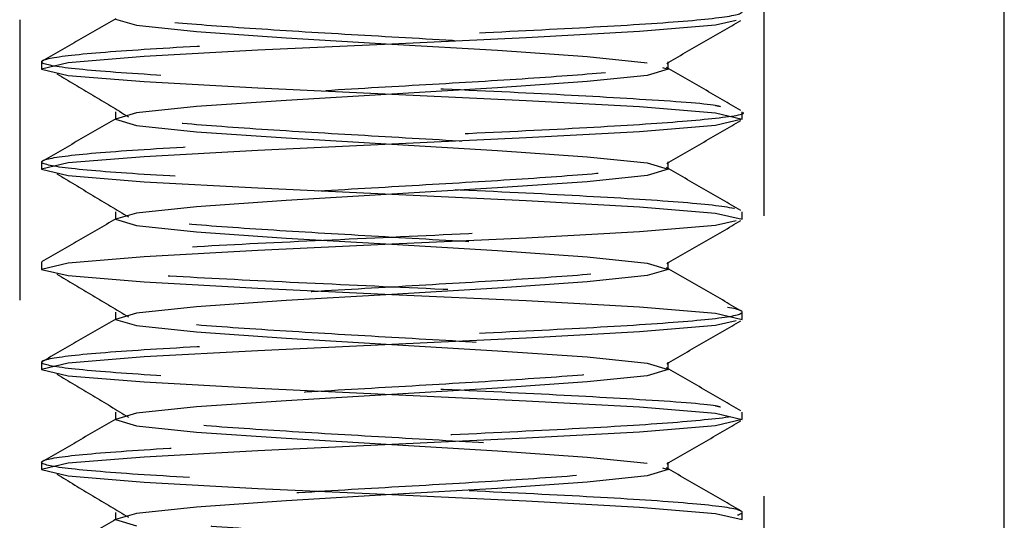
# Model space of a CAD drawing. Header units: inches. Extents: x 1907 to 2452, y -210 to -54.
# Tile 722 of 1056: x 2144.591 to 2144.943, y -176.59 to -176.412. Entities that reach past the tile are written whole.
import ezdxf

# ---------------------------------------------------------------- set-up
doc = ezdxf.new("R2010")
doc.units = ezdxf.units.IN
doc.header["$LTSCALE"] = 0.5
doc.header["$MEASUREMENT"] = 0
doc.linetypes.add('HIDDEN', pattern=[0.225, 0.15, -0.075])
doc.layers.add('SID-M-H', color=4, linetype='HIDDEN')
doc.layers.add('SID-M-S', color=105, linetype='Continuous')

msp = doc.modelspace()

# ---------------------------------------------------------------- linework, layer by layer
at = {"layer": 'SID-M-H'}
for p, q in [((2144.59125, -176.21183), (2144.59125, -177.08183)), ((2144.85687, -177.08183), (2144.85687, -176.21183)), ((2144.62548, -176.41158), (2144.63298, -176.41381)), ((2144.63298, -176.41381), (2144.65435, -176.41604)), ((2144.83955, -176.41381), (2144.81245, -176.41604)), ((2144.84693, -176.41208), (2144.83955, -176.41381)), ((2144.65435, -176.41604), (2144.68634, -176.41828)), ((2144.68634, -176.41828), (2144.72406, -176.42051)), ((2144.7719, -176.41828), (2144.72406, -176.42051)), ((2144.81245, -176.41604), (2144.7719, -176.41828)), ((2144.72406, -176.42051), (2144.67623, -176.42274)), ((2144.72406, -176.42051), (2144.76179, -176.42274)), ((2144.63567, -176.42497), (2144.60858, -176.4272)), ((2144.67623, -176.42274), (2144.63567, -176.42497)), ((2144.76179, -176.42274), (2144.79377, -176.42497)), ((2144.79377, -176.42497), (2144.81514, -176.4272)), ((2144.59906, -176.42683), (2144.59906, -176.42944)), ((2144.60858, -176.4272), (2144.59906, -176.42944)), ((2144.81514, -176.4272), (2144.81514, -176.4272)), ((2144.82063, -176.42884), (2144.82264, -176.42944)), ((2144.82264, -176.42944), (2144.82264, -176.42683)), ((2144.59906, -176.42944), (2144.60858, -176.43167)), ((2144.60858, -176.43167), (2144.63567, -176.4339)), ((2144.81514, -176.43167), (2144.79377, -176.4339)), ((2144.82264, -176.42944), (2144.81514, -176.43167)), ((2144.63567, -176.4339), (2144.67623, -176.43613)), ((2144.67623, -176.43613), (2144.72406, -176.43837)), ((2144.76179, -176.43613), (2144.72406, -176.43837)), ((2144.79377, -176.4339), (2144.76179, -176.43613)), ((2144.72406, -176.43837), (2144.68634, -176.4406)), ((2144.72406, -176.43837), (2144.7719, -176.4406)), ((2144.65435, -176.44283), (2144.63298, -176.44506)), ((2144.68634, -176.4406), (2144.65435, -176.44283)), ((2144.7719, -176.4406), (2144.81245, -176.44283)), ((2144.81245, -176.44283), (2144.83955, -176.44506)), ((2144.62548, -176.44469), (2144.62548, -176.44729)), ((2144.63298, -176.44506), (2144.62548, -176.44729)), ((2144.83955, -176.44506), (2144.84906, -176.44729)), ((2144.84906, -176.44729), (2144.84906, -176.44469)), ((2144.62548, -176.44729), (2144.63298, -176.44953)), ((2144.63298, -176.44953), (2144.65435, -176.45176)), ((2144.83955, -176.44953), (2144.81245, -176.45176)), ((2144.84906, -176.44729), (2144.83955, -176.44953)), ((2144.65435, -176.45176), (2144.68634, -176.45399)), ((2144.81245, -176.45176), (2144.7719, -176.45399)), ((2144.72406, -176.45622), (2144.67623, -176.45845)), ((2144.68634, -176.45399), (2144.72406, -176.45622)), ((2144.7719, -176.45399), (2144.72406, -176.45622)), ((2144.72406, -176.45622), (2144.76179, -176.45845)), ((2144.63567, -176.46069), (2144.60858, -176.46292)), ((2144.67623, -176.45845), (2144.63567, -176.46069)), ((2144.76179, -176.45845), (2144.79377, -176.46069)), ((2144.79377, -176.46069), (2144.81514, -176.46292)), ((2144.59906, -176.46255), (2144.59906, -176.46515)), ((2144.60858, -176.46292), (2144.59906, -176.46515)), ((2144.81514, -176.46292), (2144.82264, -176.46515)), ((2144.82264, -176.46515), (2144.82264, -176.46255)), ((2144.59906, -176.46515), (2144.60858, -176.46738)), ((2144.60858, -176.46738), (2144.63567, -176.46962)), ((2144.81514, -176.46738), (2144.79377, -176.46962)), ((2144.82264, -176.46515), (2144.81514, -176.46738)), ((2144.63567, -176.46962), (2144.67623, -176.47185)), ((2144.79377, -176.46962), (2144.76179, -176.47185)), ((2144.67623, -176.47185), (2144.72406, -176.47408)), ((2144.72406, -176.47408), (2144.68634, -176.47631)), ((2144.76179, -176.47185), (2144.72406, -176.47408)), ((2144.72406, -176.47408), (2144.7719, -176.47631)), ((2144.68634, -176.47631), (2144.65435, -176.47854)), ((2144.7719, -176.47631), (2144.81245, -176.47854)), ((2144.62548, -176.4804), (2144.62548, -176.48301)), ((2144.63298, -176.48078), (2144.62548, -176.48301)), ((2144.65435, -176.47854), (2144.63298, -176.48078)), ((2144.81245, -176.47854), (2144.83955, -176.48078)), ((2144.83955, -176.48078), (2144.84906, -176.48301)), ((2144.84906, -176.48301), (2144.84906, -176.4804)), ((2144.62548, -176.48301), (2144.63298, -176.48524)), ((2144.63298, -176.48524), (2144.65435, -176.48747)), ((2144.83955, -176.48524), (2144.81245, -176.48747)), ((2144.84693, -176.48351), (2144.83955, -176.48524)), ((2144.84906, -176.48301), (2144.84906, -176.48301)), ((2144.65435, -176.48747), (2144.68634, -176.4897)), ((2144.81245, -176.48747), (2144.7719, -176.4897)), ((2144.72406, -176.49194), (2144.67623, -176.49417)), ((2144.68634, -176.4897), (2144.72406, -176.49194)), ((2144.7719, -176.4897), (2144.72406, -176.49194)), ((2144.72406, -176.49194), (2144.76179, -176.49417)), ((2144.67623, -176.49417), (2144.63567, -176.4964)), ((2144.76179, -176.49417), (2144.79377, -176.4964)), ((2144.59906, -176.49826), (2144.59906, -176.50087)), ((2144.60858, -176.49863), (2144.59906, -176.50087)), ((2144.63567, -176.4964), (2144.60858, -176.49863)), ((2144.79377, -176.4964), (2144.81514, -176.49863)), ((2144.81514, -176.49863), (2144.82264, -176.50087)), ((2144.82264, -176.50087), (2144.82264, -176.49826)), ((2144.59906, -176.50087), (2144.60858, -176.5031)), ((2144.82264, -176.50087), (2144.81514, -176.5031)), ((2144.60858, -176.5031), (2144.63567, -176.50533)), ((2144.63567, -176.50533), (2144.67623, -176.50756)), ((2144.79377, -176.50533), (2144.76179, -176.50756)), ((2144.81514, -176.5031), (2144.79377, -176.50533)), ((2144.67623, -176.50756), (2144.72406, -176.50979)), ((2144.72406, -176.50979), (2144.68634, -176.51203)), ((2144.76179, -176.50756), (2144.72406, -176.50979)), ((2144.72406, -176.50979), (2144.7719, -176.51203)), ((2144.68634, -176.51203), (2144.65435, -176.51426)), ((2144.7719, -176.51203), (2144.81245, -176.51426)), ((2144.62548, -176.51612), (2144.62548, -176.51872)), ((2144.63298, -176.51649), (2144.62548, -176.51872)), ((2144.65435, -176.51426), (2144.63298, -176.51649)), ((2144.81245, -176.51426), (2144.83955, -176.51649)), ((2144.83955, -176.51649), (2144.84906, -176.51872)), ((2144.84906, -176.51872), (2144.84906, -176.51612)), ((2144.62548, -176.51872), (2144.63298, -176.52095)), ((2144.84693, -176.51922), (2144.83955, -176.52095)), ((2144.84906, -176.51872), (2144.84906, -176.51872)), ((2144.63298, -176.52095), (2144.65435, -176.52319)), ((2144.65435, -176.52319), (2144.68634, -176.52542)), ((2144.81245, -176.52319), (2144.7719, -176.52542)), ((2144.83955, -176.52095), (2144.81245, -176.52319)), ((2144.68634, -176.52542), (2144.72406, -176.52765)), ((2144.7719, -176.52542), (2144.72406, -176.52765)), ((2144.67623, -176.52988), (2144.63567, -176.53212)), ((2144.72406, -176.52765), (2144.67623, -176.52988)), ((2144.72406, -176.52765), (2144.76179, -176.52988)), ((2144.76179, -176.52988), (2144.79377, -176.53212)), ((2144.59906, -176.53398), (2144.59906, -176.53658)), ((2144.60858, -176.53435), (2144.59906, -176.53658)), ((2144.63567, -176.53212), (2144.60858, -176.53435)), ((2144.79377, -176.53212), (2144.81514, -176.53435)), ((2144.81514, -176.53435), (2144.82264, -176.53658)), ((2144.82264, -176.53658), (2144.82264, -176.53398)), ((2144.59906, -176.53658), (2144.60858, -176.53881)), ((2144.82264, -176.53658), (2144.81514, -176.53881)), ((2144.60858, -176.53881), (2144.63567, -176.54104)), ((2144.63567, -176.54104), (2144.67623, -176.54328)), ((2144.79377, -176.54104), (2144.76179, -176.54328)), ((2144.81514, -176.53881), (2144.79377, -176.54104)), ((2144.67623, -176.54328), (2144.72406, -176.54551)), ((2144.76179, -176.54328), (2144.72406, -176.54551)), ((2144.68634, -176.54774), (2144.65435, -176.54997)), ((2144.72406, -176.54551), (2144.68634, -176.54774)), ((2144.72406, -176.54551), (2144.7719, -176.54774)), ((2144.7719, -176.54774), (2144.81245, -176.54997)), ((2144.62548, -176.55183), (2144.62548, -176.55444)), ((2144.65435, -176.54997), (2144.63298, -176.5522)), ((2144.81245, -176.54997), (2144.83955, -176.5522)), ((2144.84906, -176.55444), (2144.84906, -176.55183)), ((2144.63298, -176.5522), (2144.62548, -176.55444)), ((2144.62548, -176.55444), (2144.63298, -176.55667)), ((2144.83955, -176.5522), (2144.84906, -176.55444)), ((2144.84906, -176.55444), (2144.83955, -176.55667)), ((2144.63298, -176.55667), (2144.65435, -176.5589)), ((2144.65435, -176.5589), (2144.68634, -176.56113)), ((2144.81245, -176.5589), (2144.7719, -176.56113)), ((2144.83955, -176.55667), (2144.81245, -176.5589)), ((2144.68634, -176.56113), (2144.72406, -176.56337)), ((2144.7719, -176.56113), (2144.72406, -176.56337)), ((2144.67623, -176.5656), (2144.63567, -176.56783)), ((2144.72406, -176.56337), (2144.67623, -176.5656)), ((2144.72406, -176.56337), (2144.76179, -176.5656)), ((2144.76179, -176.5656), (2144.79377, -176.56783)), ((2144.63567, -176.56783), (2144.60858, -176.57006)), ((2144.79377, -176.56783), (2144.81514, -176.57006)), ((2144.59906, -176.56969), (2144.59906, -176.57229)), ((2144.60858, -176.57006), (2144.59906, -176.57229)), ((2144.59906, -176.57229), (2144.60858, -176.57453)), ((2144.81514, -176.57006), (2144.81514, -176.57006)), ((2144.82264, -176.57229), (2144.81514, -176.57453)), ((2144.82063, -176.5717), (2144.82264, -176.57229)), ((2144.82264, -176.57229), (2144.82264, -176.56969)), ((2144.60858, -176.57453), (2144.63567, -176.57676)), ((2144.81514, -176.57453), (2144.79377, -176.57676)), ((2144.63567, -176.57676), (2144.67623, -176.57899)), ((2144.67623, -176.57899), (2144.72406, -176.58122)), ((2144.76179, -176.57899), (2144.72406, -176.58122)), ((2144.79377, -176.57676), (2144.76179, -176.57899)), ((2144.68634, -176.58345), (2144.65435, -176.58569)), ((2144.72406, -176.58122), (2144.68634, -176.58345)), ((2144.72406, -176.58122), (2144.7719, -176.58345)), ((2144.7719, -176.58345), (2144.81245, -176.58569)), ((2144.65435, -176.58569), (2144.63298, -176.58792)), ((2144.81245, -176.58569), (2144.83955, -176.58792)), ((2144.62548, -176.58755), (2144.62548, -176.59015)), ((2144.63298, -176.58792), (2144.62548, -176.59015)), ((2144.62548, -176.59015), (2144.63298, -176.59238)), ((2144.83955, -176.58792), (2144.84906, -176.59015)), ((2144.84906, -176.59015), (2144.84906, -176.58755)), ((2144.84906, -176.59015), (2144.84906, -176.59015))]:
    msp.add_line(p, q, dxfattribs=at)
for points, knots in [([(2144.63134, -176.19643), (2144.6318, -176.1966), (2144.63438, -176.1975), (2144.65331, -176.19915), (2144.68515, -176.20139), (2144.72412, -176.20362), (2144.76275, -176.20585), (2144.79559, -176.20808), (2144.81751, -176.21032), (2144.82521, -176.21255), (2144.81751, -176.21478), (2144.79558, -176.21701), (2144.76277, -176.21924), (2144.72406, -176.22148), (2144.68535, -176.22371), (2144.65254, -176.22594), (2144.63061, -176.22817), (2144.62291, -176.2304), (2144.63061, -176.23264), (2144.65254, -176.23487), (2144.68535, -176.2371), (2144.72406, -176.23933), (2144.76277, -176.24157), (2144.79558, -176.2438), (2144.81751, -176.24603), (2144.82521, -176.24826), (2144.81751, -176.25049), (2144.79558, -176.25273), (2144.76277, -176.25496), (2144.72406, -176.25719), (2144.68535, -176.25942), (2144.65254, -176.26165), (2144.63061, -176.26389), (2144.62291, -176.26612), (2144.63061, -176.26835), (2144.65254, -176.27058), (2144.68535, -176.27282), (2144.72406, -176.27505), (2144.76277, -176.27728), (2144.79558, -176.27951), (2144.81751, -176.28174), (2144.82521, -176.28398), (2144.81751, -176.28621), (2144.79558, -176.28844), (2144.76277, -176.29067), (2144.72406, -176.2929), (2144.68535, -176.29514), (2144.65254, -176.29737), (2144.63061, -176.2996), (2144.62291, -176.30183), (2144.63061, -176.30407), (2144.65254, -176.3063), (2144.68535, -176.30853), (2144.72406, -176.31076), (2144.76277, -176.31299), (2144.79558, -176.31523), (2144.81751, -176.31746), (2144.82521, -176.31969), (2144.81751, -176.32192), (2144.79558, -176.32415), (2144.76277, -176.32639), (2144.72406, -176.32862), (2144.68535, -176.33085), (2144.65254, -176.33308), (2144.63061, -176.33532), (2144.62291, -176.33755), (2144.63061, -176.33978), (2144.65254, -176.34201), (2144.68535, -176.34424), (2144.72406, -176.34648), (2144.76277, -176.34871), (2144.79558, -176.35094), (2144.81751, -176.35317), (2144.82521, -176.3554), (2144.81751, -176.35764), (2144.79558, -176.35987), (2144.76277, -176.3621), (2144.72406, -176.36433), (2144.68535, -176.36657), (2144.65254, -176.3688), (2144.63061, -176.37103), (2144.62291, -176.37326), (2144.63061, -176.37549), (2144.65254, -176.37773), (2144.68535, -176.37996), (2144.72406, -176.38219), (2144.76277, -176.38442), (2144.79558, -176.38665), (2144.81751, -176.38889), (2144.82521, -176.39112), (2144.81751, -176.39335), (2144.79558, -176.39558), (2144.76277, -176.39782), (2144.72406, -176.40005), (2144.68535, -176.40228), (2144.65254, -176.40451), (2144.63061, -176.40674), (2144.62291, -176.40898), (2144.63061, -176.41121), (2144.65254, -176.41344), (2144.68535, -176.41567), (2144.72406, -176.4179), (2144.76277, -176.42014), (2144.79558, -176.42237), (2144.81751, -176.4246), (2144.82521, -176.42683), (2144.81751, -176.42907), (2144.79558, -176.4313), (2144.76277, -176.43353), (2144.72406, -176.43576), (2144.68535, -176.43799), (2144.65254, -176.44023), (2144.63061, -176.44246), (2144.62291, -176.44469), (2144.63061, -176.44692), (2144.65254, -176.44915), (2144.68535, -176.45139), (2144.72406, -176.45362), (2144.76277, -176.45585), (2144.79558, -176.45808), (2144.81751, -176.46032), (2144.82521, -176.46255), (2144.81751, -176.46478), (2144.79558, -176.46701), (2144.76277, -176.46924), (2144.72406, -176.47148), (2144.68535, -176.47371), (2144.65254, -176.47594), (2144.63061, -176.47817), (2144.62291, -176.4804), (2144.63061, -176.48264), (2144.65254, -176.48487), (2144.68535, -176.4871), (2144.72406, -176.48933), (2144.76277, -176.49157), (2144.79558, -176.4938), (2144.81751, -176.49603), (2144.82521, -176.49826), (2144.81751, -176.50049), (2144.79558, -176.50273), (2144.76277, -176.50496), (2144.72406, -176.50719), (2144.68535, -176.50942), (2144.65254, -176.51165), (2144.63061, -176.51389), (2144.62291, -176.51612), (2144.63061, -176.51835), (2144.65254, -176.52058), (2144.68535, -176.52282), (2144.72406, -176.52505), (2144.76277, -176.52728), (2144.79558, -176.52951), (2144.81751, -176.53174), (2144.82521, -176.53398), (2144.81751, -176.53621), (2144.79558, -176.53844), (2144.76277, -176.54067), (2144.72406, -176.5429), (2144.68535, -176.54514), (2144.65254, -176.54737), (2144.63061, -176.5496), (2144.62291, -176.55183), (2144.63061, -176.55407), (2144.65254, -176.5563), (2144.68535, -176.55853), (2144.72406, -176.56076), (2144.76277, -176.56299), (2144.79558, -176.56523), (2144.81751, -176.56746), (2144.82521, -176.56969), (2144.81751, -176.57192), (2144.79558, -176.57415), (2144.76277, -176.57639), (2144.72406, -176.57862), (2144.68535, -176.58085), (2144.65254, -176.58308), (2144.63061, -176.58532), (2144.62291, -176.58755), (2144.63061, -176.58978), (2144.65254, -176.59201), (2144.68535, -176.59424), (2144.72406, -176.59648), (2144.76277, -176.59871), (2144.79558, -176.60094), (2144.81751, -176.60317), (2144.82521, -176.6054), (2144.81751, -176.60764), (2144.79558, -176.60987), (2144.76277, -176.6121), (2144.72406, -176.61433), (2144.68535, -176.61657), (2144.65254, -176.6188), (2144.63061, -176.62103), (2144.62291, -176.62326), (2144.63061, -176.62549), (2144.65254, -176.62773), (2144.68535, -176.62996), (2144.72406, -176.63219), (2144.76277, -176.63442), (2144.79558, -176.63665), (2144.81751, -176.63889), (2144.82521, -176.64112), (2144.81751, -176.64335), (2144.79558, -176.64558), (2144.76277, -176.64782), (2144.72406, -176.65005), (2144.68535, -176.65228), (2144.65254, -176.65451), (2144.63061, -176.65674), (2144.62291, -176.65898), (2144.63061, -176.66121), (2144.65254, -176.66344), (2144.68535, -176.66567), (2144.72406, -176.6679), (2144.76277, -176.67014), (2144.79558, -176.67237), (2144.81751, -176.6746), (2144.82521, -176.67683), (2144.81751, -176.67907), (2144.79558, -176.6813), (2144.76277, -176.68353), (2144.72406, -176.68576), (2144.68535, -176.68799), (2144.65254, -176.69023), (2144.63061, -176.69246), (2144.62291, -176.69469), (2144.63061, -176.69692), (2144.65254, -176.69915), (2144.68535, -176.70139), (2144.72406, -176.70362), (2144.76277, -176.70585), (2144.79558, -176.70808), (2144.81751, -176.71032), (2144.82521, -176.71255), (2144.81751, -176.71478), (2144.79558, -176.71701), (2144.76277, -176.71924), (2144.72406, -176.72148), (2144.68535, -176.72371), (2144.65254, -176.72594), (2144.63061, -176.72817), (2144.62291, -176.7304), (2144.63061, -176.73264), (2144.65254, -176.73487), (2144.68535, -176.7371), (2144.72406, -176.73933), (2144.76277, -176.74157), (2144.79558, -176.7438), (2144.81751, -176.74603), (2144.82521, -176.74826), (2144.81751, -176.75049), (2144.79558, -176.75273), (2144.76277, -176.75496), (2144.72406, -176.75719), (2144.68535, -176.75942), (2144.65254, -176.76165), (2144.63061, -176.76389), (2144.62291, -176.76612), (2144.63061, -176.76835), (2144.65254, -176.77058), (2144.68535, -176.77282), (2144.72406, -176.77505), (2144.76277, -176.77728), (2144.79558, -176.77951), (2144.81751, -176.78174), (2144.82521, -176.78398), (2144.81751, -176.78621), (2144.79558, -176.78844), (2144.76277, -176.79067), (2144.72406, -176.7929), (2144.68535, -176.79514), (2144.65254, -176.79737), (2144.63061, -176.7996), (2144.62291, -176.80183), (2144.63061, -176.80407), (2144.65254, -176.8063), (2144.68535, -176.80853), (2144.72406, -176.81076), (2144.76277, -176.81299), (2144.79558, -176.81523), (2144.81751, -176.81746), (2144.82521, -176.81969), (2144.81751, -176.82192), (2144.79558, -176.82415), (2144.76277, -176.82639), (2144.72406, -176.82862), (2144.68535, -176.83085), (2144.65254, -176.83308), (2144.63061, -176.83532), (2144.62291, -176.83755), (2144.63061, -176.83978), (2144.65254, -176.84201), (2144.68535, -176.84424), (2144.72406, -176.84648), (2144.76277, -176.84871), (2144.79558, -176.85094), (2144.81751, -176.85317), (2144.82521, -176.8554), (2144.81751, -176.85764), (2144.79558, -176.85987), (2144.76277, -176.8621), (2144.72406, -176.86433), (2144.68535, -176.86657), (2144.65254, -176.8688), (2144.63061, -176.87103), (2144.62291, -176.87326), (2144.63061, -176.87549), (2144.65254, -176.87773), (2144.68535, -176.87996), (2144.72406, -176.88219), (2144.76277, -176.88442), (2144.79558, -176.88665), (2144.81751, -176.88889), (2144.82521, -176.89112), (2144.81751, -176.89335), (2144.79558, -176.89558), (2144.76277, -176.89782), (2144.72406, -176.90005), (2144.68535, -176.90228), (2144.65254, -176.90451), (2144.63061, -176.90674), (2144.62291, -176.90898), (2144.63061, -176.91121), (2144.65254, -176.91344), (2144.68535, -176.91567), (2144.72406, -176.9179), (2144.76277, -176.92014), (2144.79558, -176.92237), (2144.81751, -176.9246), (2144.82521, -176.92683), (2144.81751, -176.92907), (2144.79558, -176.9313), (2144.76277, -176.93353), (2144.72406, -176.93576), (2144.68535, -176.93799), (2144.65254, -176.94023), (2144.63061, -176.94246), (2144.62291, -176.94469), (2144.63061, -176.94692), (2144.65254, -176.94915), (2144.68535, -176.95139), (2144.72406, -176.95362), (2144.76277, -176.95585), (2144.79558, -176.95808), (2144.81751, -176.96032), (2144.82521, -176.96255), (2144.81751, -176.96478), (2144.79558, -176.96701), (2144.76277, -176.96924), (2144.72406, -176.97148), (2144.68535, -176.97371), (2144.65254, -176.97594), (2144.63061, -176.97817), (2144.62291, -176.9804), (2144.63061, -176.98264), (2144.65254, -176.98487), (2144.68535, -176.9871), (2144.72406, -176.98933), (2144.76277, -176.99157), (2144.79558, -176.9938), (2144.81751, -176.99603), (2144.82521, -176.99826), (2144.81751, -177.00049), (2144.79558, -177.00273), (2144.76277, -177.00496), (2144.72406, -177.00719), (2144.68535, -177.00942), (2144.65254, -177.01165), (2144.63061, -177.01389), (2144.62291, -177.01612), (2144.63061, -177.01835), (2144.65254, -177.02058), (2144.68535, -177.02282), (2144.72406, -177.02505), (2144.76277, -177.02728), (2144.79558, -177.02951), (2144.81751, -177.03174), (2144.82521, -177.03398), (2144.81751, -177.03621), (2144.79558, -177.03844), (2144.76277, -177.04067), (2144.72406, -177.0429), (2144.68535, -177.04514), (2144.65254, -177.04737), (2144.63061, -177.0496), (2144.62291, -177.05183), (2144.63061, -177.05407), (2144.65254, -177.0563), (2144.68535, -177.05853), (2144.72406, -177.06076), (2144.76277, -177.06299), (2144.79558, -177.06523), (2144.81751, -177.06746), (2144.82521, -177.06969), (2144.81751, -177.07192), (2144.79558, -177.07415), (2144.76277, -177.07639), (2144.72406, -177.07862), (2144.68535, -177.08085), (2144.65254, -177.08308), (2144.63061, -177.08532), (2144.62291, -177.08755), (2144.63061, -177.08978), (2144.65254, -177.09201), (2144.68535, -177.09424), (2144.72406, -177.09648), (2144.76277, -177.09871), (2144.79558, -177.10094), (2144.81751, -177.10317), (2144.82521, -177.1054), (2144.81751, -177.10764), (2144.79558, -177.10987), (2144.76277, -177.1121), (2144.72406, -177.11433), (2144.68535, -177.11657), (2144.65254, -177.1188), (2144.63061, -177.12103), (2144.62291, -177.12326), (2144.63061, -177.12549), (2144.65254, -177.12773), (2144.68535, -177.12996), (2144.72406, -177.13219), (2144.76277, -177.13442), (2144.79558, -177.13665), (2144.81751, -177.13889), (2144.82521, -177.14112), (2144.81751, -177.14335), (2144.79558, -177.14558), (2144.76277, -177.14782), (2144.72406, -177.15005), (2144.68535, -177.15228), (2144.65254, -177.15451), (2144.63061, -177.15674), (2144.62291, -177.15898), (2144.63061, -177.16121), (2144.65254, -177.16344), (2144.68535, -177.16567), (2144.72406, -177.1679), (2144.76277, -177.17014), (2144.79558, -177.17237), (2144.81751, -177.1746), (2144.82521, -177.17683), (2144.81751, -177.17907), (2144.79558, -177.1813), (2144.76277, -177.18353), (2144.72406, -177.18576), (2144.68535, -177.18799), (2144.65254, -177.19023), (2144.63061, -177.19246), (2144.62291, -177.19469), (2144.63061, -177.19692), (2144.65254, -177.19915), (2144.68535, -177.20139), (2144.72406, -177.20362), (2144.76277, -177.20585), (2144.79558, -177.20808), (2144.81751, -177.21032), (2144.82521, -177.21255), (2144.81751, -177.21478), (2144.79558, -177.21701), (2144.76277, -177.21924), (2144.72406, -177.22148), (2144.68535, -177.22371), (2144.65254, -177.22594), (2144.63061, -177.22817), (2144.62291, -177.2304), (2144.63061, -177.23264), (2144.65254, -177.23487), (2144.68535, -177.2371), (2144.72406, -177.23933), (2144.76277, -177.24157), (2144.79558, -177.2438), (2144.81751, -177.24603), (2144.82521, -177.24826), (2144.81751, -177.25049), (2144.79558, -177.25273), (2144.76277, -177.25496), (2144.72406, -177.25719), (2144.68535, -177.25942), (2144.65254, -177.26165), (2144.63061, -177.26389), (2144.62291, -177.26612), (2144.63061, -177.26835), (2144.65254, -177.27058), (2144.68535, -177.27282), (2144.72406, -177.27505), (2144.76277, -177.27728), (2144.79558, -177.27951), (2144.81751, -177.28174), (2144.82521, -177.28398), (2144.81751, -177.28621), (2144.79558, -177.28844), (2144.76277, -177.29067), (2144.72406, -177.2929), (2144.68535, -177.29514), (2144.65254, -177.29737), (2144.63061, -177.2996), (2144.62291, -177.30183), (2144.63061, -177.30407), (2144.65254, -177.3063), (2144.68535, -177.30853), (2144.72406, -177.31076), (2144.76277, -177.31299), (2144.79558, -177.31523), (2144.81751, -177.31746), (2144.82521, -177.31969), (2144.81751, -177.32192), (2144.79558, -177.32415), (2144.76277, -177.32639), (2144.72406, -177.32862), (2144.68535, -177.33085), (2144.65254, -177.33308), (2144.63061, -177.33532), (2144.62291, -177.33755), (2144.63061, -177.33978), (2144.65254, -177.34201), (2144.68535, -177.34424), (2144.72406, -177.34648), (2144.76277, -177.34871), (2144.79558, -177.35094), (2144.81751, -177.35317), (2144.82521, -177.3554), (2144.81751, -177.35764), (2144.79558, -177.35987), (2144.76277, -177.3621), (2144.72406, -177.36433), (2144.68535, -177.36657), (2144.65254, -177.3688), (2144.63061, -177.37103), (2144.62291, -177.37326), (2144.63061, -177.37549), (2144.65254, -177.37773), (2144.68535, -177.37996), (2144.72406, -177.38219), (2144.76277, -177.38442), (2144.79558, -177.38665), (2144.81751, -177.38889), (2144.82521, -177.39112), (2144.81751, -177.39335), (2144.79558, -177.39558), (2144.76277, -177.39782), (2144.72406, -177.40005), (2144.68535, -177.40228), (2144.65254, -177.40451), (2144.63061, -177.40674), (2144.62291, -177.40898), (2144.63061, -177.41121), (2144.65254, -177.41344), (2144.68535, -177.41567), (2144.72406, -177.4179), (2144.76277, -177.42014), (2144.79558, -177.42237), (2144.81751, -177.4246), (2144.82521, -177.42683), (2144.81751, -177.42907), (2144.79558, -177.4313), (2144.76277, -177.43353), (2144.72406, -177.43576), (2144.68535, -177.43799), (2144.65254, -177.44023), (2144.63062, -177.44245), (2144.6229, -177.44471), (2144.63066, -177.44684), (2144.65235, -177.44946), (2144.68607, -177.45026), (2144.72139, -177.45784), (2144.77173, -177.44046), (2144.75853, -177.51894), (2144.79357, -177.44301), (2144.81756, -177.46393), (2144.82519, -177.46158), (2144.81751, -177.46504), (2144.79558, -177.46694), (2144.76277, -177.46926), (2144.72406, -177.47147), (2144.68535, -177.47371), (2144.65254, -177.47594), (2144.63061, -177.47817), (2144.62291, -177.4804), (2144.63061, -177.48264), (2144.65256, -177.48487), (2144.68527, -177.4871), (2144.72586, -177.48942), (2144.75209, -177.491), (2144.76593, -177.49183)], [0, 0, 0, 0, 0.0003774, 0.002097, 0.0038166, 0.0055363, 0.0072559, 0.0089755, 0.0106952, 0.0124148, 0.0141344, 0.0158541, 0.0175737, 0.0192933, 0.021013, 0.0227326, 0.0244522, 0.0261719, 0.0278915, 0.0296111, 0.0313308, 0.0330504, 0.03477, 0.0364897, 0.0382093, 0.0399289, 0.0416486, 0.0433682, 0.0450878, 0.0468075, 0.0485271, 0.0502467, 0.0519663, 0.053686, 0.0554056, 0.0571252, 0.0588449, 0.0605645, 0.0622841, 0.0640038, 0.0657234, 0.067443, 0.0691627, 0.0708823, 0.0726019, 0.0743216, 0.0760412, 0.0777608, 0.0794805, 0.0812001, 0.0829197, 0.0846394, 0.086359, 0.0880786, 0.0897983, 0.0915179, 0.0932375, 0.0949572, 0.0966768, 0.0983964, 0.1001161, 0.1018357, 0.1035553, 0.105275, 0.1069946, 0.1087142, 0.1104339, 0.1121535, 0.1138731, 0.1155928, 0.1173124, 0.119032, 0.1207517, 0.1224713, 0.1241909, 0.1259106, 0.1276302, 0.1293498, 0.1310694, 0.1327891, 0.1345087, 0.1362283, 0.137948, 0.1396676, 0.1413872, 0.1431069, 0.1448265, 0.1465461, 0.1482658, 0.1499854, 0.151705, 0.1534247, 0.1551443, 0.1568639, 0.1585836, 0.1603032, 0.1620228, 0.1637425, 0.1654621, 0.1671817, 0.1689014, 0.170621, 0.1723406, 0.1740603, 0.1757799, 0.1774995, 0.1792192, 0.1809388, 0.1826584, 0.1843781, 0.1860977, 0.1878173, 0.189537, 0.1912566, 0.1929762, 0.1946959, 0.1964155, 0.1981351, 0.1998548, 0.2015744, 0.203294, 0.2050137, 0.2067333, 0.2084529, 0.2101726, 0.2118922, 0.2136118, 0.2153314, 0.2170511, 0.2187707, 0.2204903, 0.22221, 0.2239296, 0.2256492, 0.2273689, 0.2290885, 0.2308081, 0.2325278, 0.2342474, 0.235967, 0.2376867, 0.2394063, 0.2411259, 0.2428456, 0.2445652, 0.2462848, 0.2480045, 0.2497241, 0.2514437, 0.2531634, 0.254883, 0.2566026, 0.2583223, 0.2600419, 0.2617615, 0.2634812, 0.2652008, 0.2669204, 0.2686401, 0.2703597, 0.2720793, 0.273799, 0.2755186, 0.2772382, 0.2789579, 0.2806775, 0.2823971, 0.2841168, 0.2858364, 0.287556, 0.2892757, 0.2909953, 0.2927149, 0.2944345, 0.2961542, 0.2978738, 0.2995934, 0.3013131, 0.3030327, 0.3047523, 0.306472, 0.3081916, 0.3099112, 0.3116309, 0.3133505, 0.3150701, 0.3167898, 0.3185094, 0.320229, 0.3219487, 0.3236683, 0.3253879, 0.3271076, 0.3288272, 0.3305468, 0.3322665, 0.3339861, 0.3357057, 0.3374254, 0.339145, 0.3408646, 0.3425843, 0.3443039, 0.3460235, 0.3477432, 0.3494628, 0.3511824, 0.3529021, 0.3546217, 0.3563413, 0.358061, 0.3597806, 0.3615002, 0.3632199, 0.3649395, 0.3666591, 0.3683788, 0.3700984, 0.371818, 0.3735376, 0.3752573, 0.3769769, 0.3786965, 0.3804162, 0.3821358, 0.3838554, 0.3855751, 0.3872947, 0.3890143, 0.390734, 0.3924536, 0.3941732, 0.3958929, 0.3976125, 0.3993321, 0.4010518, 0.4027714, 0.404491, 0.4062107, 0.4079303, 0.4096499, 0.4113696, 0.4130892, 0.4148088, 0.4165285, 0.4182481, 0.4199677, 0.4216874, 0.423407, 0.4251266, 0.4268463, 0.4285659, 0.4302855, 0.4320052, 0.4337248, 0.4354444, 0.4371641, 0.4388837, 0.4406033, 0.442323, 0.4440426, 0.4457622, 0.4474819, 0.4492015, 0.4509211, 0.4526408, 0.4543604, 0.45608, 0.4577996, 0.4595193, 0.4612389, 0.4629585, 0.4646782, 0.4663978, 0.4681174, 0.4698371, 0.4715567, 0.4732763, 0.474996, 0.4767156, 0.4784352, 0.4801549, 0.4818745, 0.4835941, 0.4853138, 0.4870334, 0.488753, 0.4904727, 0.4921923, 0.4939119, 0.4956316, 0.4973512, 0.4990708, 0.5007905, 0.5025101, 0.5042297, 0.5059494, 0.507669, 0.5093886, 0.5111083, 0.5128279, 0.5145475, 0.5162672, 0.5179868, 0.5197064, 0.5214261, 0.5231457, 0.5248653, 0.526585, 0.5283046, 0.5300242, 0.5317439, 0.5334635, 0.5351831, 0.5369027, 0.5386224, 0.540342, 0.5420616, 0.5437813, 0.5455009, 0.5472205, 0.5489402, 0.5506598, 0.5523794, 0.5540991, 0.5558187, 0.5575383, 0.559258, 0.5609776, 0.5626972, 0.5644169, 0.5661365, 0.5678561, 0.5695758, 0.5712954, 0.573015, 0.5747347, 0.5764543, 0.5781739, 0.5798936, 0.5816132, 0.5833328, 0.5850525, 0.5867721, 0.5884917, 0.5902114, 0.591931, 0.5936506, 0.5953703, 0.5970899, 0.5988095, 0.6005292, 0.6022488, 0.6039684, 0.6056881, 0.6074077, 0.6091273, 0.610847, 0.6125666, 0.6142862, 0.6160058, 0.6177255, 0.6194451, 0.6211647, 0.6228844, 0.624604, 0.6263236, 0.6280433, 0.6297629, 0.6314825, 0.6332022, 0.6349218, 0.6366414, 0.6383611, 0.6400807, 0.6418003, 0.64352, 0.6452396, 0.6469592, 0.6486789, 0.6503985, 0.6521181, 0.6538378, 0.6555574, 0.657277, 0.6589967, 0.6607163, 0.6624359, 0.6641556, 0.6658752, 0.6675948, 0.6693145, 0.6710341, 0.6727537, 0.6744734, 0.676193, 0.6779126, 0.6796323, 0.6813519, 0.6830715, 0.6847912, 0.6865108, 0.6882304, 0.6899501, 0.6916697, 0.6933893, 0.6951089, 0.6968286, 0.6985482, 0.7002678, 0.7019875, 0.7037071, 0.7054267, 0.7071464, 0.708866, 0.7105856, 0.7123053, 0.7140249, 0.7157445, 0.7174642, 0.7191838, 0.7209034, 0.7226231, 0.7243427, 0.7260623, 0.727782, 0.7295016, 0.7312212, 0.7329409, 0.7346605, 0.7363801, 0.7380998, 0.7398194, 0.741539, 0.7432587, 0.7449783, 0.7466979, 0.7484176, 0.7501372, 0.7518568, 0.7535765, 0.7552961, 0.7570157, 0.7587354, 0.760455, 0.7621746, 0.7638943, 0.7656139, 0.7673335, 0.7690532, 0.7707728, 0.7724924, 0.7742121, 0.7759317, 0.7776513, 0.7793709, 0.7810906, 0.7828102, 0.7845298, 0.7862495, 0.7879691, 0.7896887, 0.7914084, 0.793128, 0.7948476, 0.7965673, 0.7982869, 0.8000065, 0.8017262, 0.8034458, 0.8051654, 0.8068851, 0.8086047, 0.8103243, 0.812044, 0.8137636, 0.8154832, 0.8172029, 0.8189225, 0.8206421, 0.8223618, 0.8240814, 0.825801, 0.8275207, 0.8292403, 0.8309599, 0.8326796, 0.8343992, 0.8361188, 0.8378385, 0.8395581, 0.8412777, 0.8429974, 0.844717, 0.8464366, 0.8481563, 0.8498759, 0.8515955, 0.8533152, 0.8550348, 0.8567544, 0.858474, 0.8601937, 0.8619133, 0.8636329, 0.8653526, 0.8670722, 0.8687918, 0.8705115, 0.8722311, 0.8739507, 0.8756704, 0.87739, 0.8791096, 0.8808293, 0.8825489, 0.8842685, 0.8859882, 0.8877078, 0.8894274, 0.8911471, 0.8928667, 0.8945863, 0.896306, 0.8980256, 0.8997452, 0.9014649, 0.9031845, 0.9049041, 0.9066238, 0.9083434, 0.910063, 0.9117827, 0.9135023, 0.9152219, 0.9169416, 0.9186612, 0.9203808, 0.9221005, 0.9238201, 0.9255397, 0.9272594, 0.928979, 0.9306986, 0.9324183, 0.9341379, 0.9358575, 0.9375771, 0.9392968, 0.9410164, 0.942736, 0.9444557, 0.9461753, 0.9478949, 0.9496146, 0.9513342, 0.9530538, 0.9547735, 0.9564931, 0.9582127, 0.9599324, 0.961652, 0.9633716, 0.9650913, 0.9668109, 0.9685305, 0.9702502, 0.9718688, 0.9740074, 0.975727, 0.9774466, 0.9791663, 0.9808859, 0.9826055, 0.9843252, 0.9860448, 0.9877644, 0.9894841, 0.9912037, 0.9929233, 0.994643, 0.9963626, 0.9980822, 1, 1, 1, 1]), ([(2144.84127, -176.44286), (2144.84077, -176.44273), (2144.83752, -176.44185), (2144.8137, -176.44023), (2144.77342, -176.43799), (2144.72399, -176.43576), (2144.675, -176.43353), (2144.63337, -176.4313), (2144.60557, -176.42907), (2144.59581, -176.42683), (2144.60557, -176.4246), (2144.63337, -176.42237), (2144.67498, -176.42014), (2144.72406, -176.4179), (2144.77314, -176.41567), (2144.81475, -176.41344), (2144.84255, -176.41121), (2144.85231, -176.40898), (2144.84255, -176.40674), (2144.81475, -176.40451), (2144.77314, -176.40228), (2144.72406, -176.40005), (2144.67498, -176.39782), (2144.63337, -176.39558), (2144.60557, -176.39335), (2144.59581, -176.39112), (2144.60557, -176.38889), (2144.63337, -176.38665), (2144.67498, -176.38442), (2144.72406, -176.38219), (2144.77314, -176.37996), (2144.81475, -176.37773), (2144.84255, -176.37549), (2144.85231, -176.37326), (2144.84255, -176.37103), (2144.81475, -176.3688), (2144.77314, -176.36657), (2144.72406, -176.36433), (2144.67498, -176.3621), (2144.63337, -176.35987), (2144.60557, -176.35764), (2144.59581, -176.3554), (2144.60557, -176.35317), (2144.63337, -176.35094), (2144.67497, -176.34871), (2144.72408, -176.34648), (2144.77307, -176.34424), (2144.81501, -176.34201), (2144.84156, -176.33978), (2144.85227, -176.33812), (2144.84775, -176.33721), (2144.84692, -176.33705)], [0, 0, 0, 0, 0.003834, 0.024928, 0.046022, 0.067116, 0.08821, 0.109304, 0.130398, 0.151492, 0.172587, 0.193681, 0.214775, 0.235869, 0.256963, 0.278057, 0.299151, 0.320246, 0.34134, 0.362434, 0.383528, 0.404622, 0.425716, 0.44681, 0.467904, 0.488999, 0.510093, 0.531187, 0.552281, 0.573375, 0.594469, 0.615563, 0.636657, 0.657752, 0.678846, 0.69994, 0.721034, 0.742128, 0.763222, 0.784316, 0.805411, 0.826505, 0.847599, 0.868693, 0.889787, 0.910881, 0.931975, 0.953069, 0.974164, 0.995258, 1, 1, 1, 1]), ([(2144.6255, -176.41147), (2144.62109, -176.41402), (2144.61228, -176.41913), (2144.60347, -176.42423), (2144.59907, -176.42679)], [0, 0, 0, 0, 0.49995, 1, 1, 1, 1]), ([(2144.82209, -176.42741), (2144.82651, -176.42485), (2144.83534, -176.41973), (2144.84418, -176.41461), (2144.8486, -176.41205)], [0, 0, 0, 0, 0.499855, 1, 1, 1, 1]), ([(2144.84859, -176.44422), (2144.84417, -176.44166), (2144.83533, -176.43653), (2144.82649, -176.43141), (2144.82208, -176.42885)], [0, 0, 0, 0, 0.500164, 1, 1, 1, 1]), ([(2144.60451, -176.43111), (2144.60878, -176.43366), (2144.61731, -176.43876), (2144.6258, -176.44386), (2144.63005, -176.44642)], [0, 0, 0, 0, 0.5000349, 1, 1, 1, 1]), ([(2144.84127, -176.55001), (2144.84077, -176.54987), (2144.83752, -176.54899), (2144.8137, -176.54737), (2144.77342, -176.54514), (2144.72399, -176.5429), (2144.675, -176.54067), (2144.63337, -176.53844), (2144.60557, -176.53621), (2144.59581, -176.53398), (2144.60557, -176.53174), (2144.63337, -176.52951), (2144.67498, -176.52728), (2144.72406, -176.52505), (2144.77314, -176.52282), (2144.81475, -176.52058), (2144.84255, -176.51835), (2144.85231, -176.51612), (2144.84255, -176.51389), (2144.81475, -176.51165), (2144.77314, -176.50942), (2144.72406, -176.50719), (2144.67498, -176.50496), (2144.63337, -176.50273), (2144.60557, -176.50049), (2144.59581, -176.49826), (2144.60557, -176.49603), (2144.63337, -176.4938), (2144.67498, -176.49157), (2144.72406, -176.48933), (2144.77314, -176.4871), (2144.81475, -176.48487), (2144.84255, -176.48264), (2144.85231, -176.4804), (2144.84255, -176.47817), (2144.81475, -176.47594), (2144.77314, -176.47371), (2144.72406, -176.47148), (2144.67498, -176.46924), (2144.63337, -176.46701), (2144.60557, -176.46478), (2144.59581, -176.46255), (2144.60557, -176.46032), (2144.63337, -176.45808), (2144.67497, -176.45585), (2144.72408, -176.45362), (2144.77307, -176.45139), (2144.81501, -176.44915), (2144.84156, -176.44692), (2144.85227, -176.44527), (2144.84775, -176.44436), (2144.84692, -176.44419)], [0, 0, 0, 0, 0.003834, 0.024928, 0.046022, 0.067116, 0.08821, 0.109304, 0.130398, 0.151492, 0.172587, 0.193681, 0.214775, 0.235869, 0.256963, 0.278057, 0.299151, 0.320246, 0.34134, 0.362434, 0.383528, 0.404622, 0.425716, 0.44681, 0.467904, 0.488999, 0.510093, 0.531187, 0.552281, 0.573375, 0.594469, 0.615563, 0.636657, 0.657752, 0.678846, 0.69994, 0.721034, 0.742128, 0.763222, 0.784316, 0.805411, 0.826505, 0.847599, 0.868693, 0.889787, 0.910881, 0.931975, 0.953069, 0.974164, 0.995258, 1, 1, 1, 1]), ([(2144.6255, -176.44719), (2144.62109, -176.44974), (2144.61228, -176.45484), (2144.60347, -176.45995), (2144.59907, -176.4625)], [0, 0, 0, 0, 0.4999504, 1, 1, 1, 1]), ([(2144.82209, -176.46313), (2144.82651, -176.46057), (2144.83534, -176.45544), (2144.84418, -176.45033), (2144.8486, -176.44777)], [0, 0, 0, 0, 0.499855, 1, 1, 1, 1]), ([(2144.60451, -176.46682), (2144.60878, -176.46937), (2144.61731, -176.47448), (2144.6258, -176.47958), (2144.63005, -176.48213)], [0, 0, 0, 0, 0.5000349, 1, 1, 1, 1]), ([(2144.84859, -176.47993), (2144.84417, -176.47737), (2144.83533, -176.47225), (2144.82649, -176.46712), (2144.82208, -176.46456)], [0, 0, 0, 0, 0.5001639, 1, 1, 1, 1]), ([(2144.6255, -176.4829), (2144.62109, -176.48545), (2144.61228, -176.49056), (2144.60347, -176.49566), (2144.59907, -176.49822)], [0, 0, 0, 0, 0.49995, 1, 1, 1, 1]), ([(2144.82209, -176.49884), (2144.82651, -176.49628), (2144.83534, -176.49116), (2144.84418, -176.48604), (2144.8486, -176.48348)], [0, 0, 0, 0, 0.499855, 1, 1, 1, 1]), ([(2144.60451, -176.50254), (2144.60878, -176.50509), (2144.61731, -176.51019), (2144.6258, -176.51529), (2144.63005, -176.51784)], [0, 0, 0, 0, 0.500035, 1, 1, 1, 1]), ([(2144.84859, -176.51564), (2144.84417, -176.51308), (2144.83533, -176.50796), (2144.82649, -176.50284), (2144.82208, -176.50028)], [0, 0, 0, 0, 0.500164, 1, 1, 1, 1]), ([(2144.6255, -176.51861), (2144.62109, -176.52117), (2144.61228, -176.52627), (2144.60347, -176.53138), (2144.59907, -176.53393)], [0, 0, 0, 0, 0.49995, 1, 1, 1, 1]), ([(2144.82209, -176.53456), (2144.82651, -176.532), (2144.83534, -176.52687), (2144.84418, -176.52175), (2144.8486, -176.5192)], [0, 0, 0, 0, 0.499855, 1, 1, 1, 1]), ([(2144.84859, -176.55136), (2144.84417, -176.5488), (2144.83533, -176.54368), (2144.82649, -176.53855), (2144.82208, -176.53599)], [0, 0, 0, 0, 0.500164, 1, 1, 1, 1]), ([(2144.60451, -176.53825), (2144.60878, -176.5408), (2144.61731, -176.5459), (2144.6258, -176.55101), (2144.63005, -176.55356)], [0, 0, 0, 0, 0.500035, 1, 1, 1, 1]), ([(2144.84127, -176.72858), (2144.84077, -176.72844), (2144.83752, -176.72756), (2144.8137, -176.72594), (2144.77342, -176.72371), (2144.72399, -176.72148), (2144.675, -176.71924), (2144.63337, -176.71701), (2144.60557, -176.71478), (2144.59581, -176.71255), (2144.60557, -176.71032), (2144.63337, -176.70808), (2144.67498, -176.70585), (2144.72406, -176.70362), (2144.77314, -176.70139), (2144.81475, -176.69915), (2144.84255, -176.69692), (2144.85231, -176.69469), (2144.84255, -176.69246), (2144.81475, -176.69023), (2144.77314, -176.68799), (2144.72406, -176.68576), (2144.67498, -176.68353), (2144.63337, -176.6813), (2144.60557, -176.67907), (2144.59581, -176.67683), (2144.60557, -176.6746), (2144.63337, -176.67237), (2144.67498, -176.67014), (2144.72406, -176.6679), (2144.77314, -176.66567), (2144.81475, -176.66344), (2144.84255, -176.66121), (2144.85231, -176.65898), (2144.84255, -176.65674), (2144.81475, -176.65451), (2144.77314, -176.65228), (2144.72406, -176.65005), (2144.67498, -176.64782), (2144.63337, -176.64558), (2144.60557, -176.64335), (2144.59581, -176.64112), (2144.60557, -176.63889), (2144.63337, -176.63665), (2144.67498, -176.63442), (2144.72406, -176.63219), (2144.77314, -176.62996), (2144.81475, -176.62773), (2144.84255, -176.62549), (2144.85231, -176.62326), (2144.84255, -176.62103), (2144.81475, -176.6188), (2144.77314, -176.61657), (2144.72406, -176.61433), (2144.67498, -176.6121), (2144.63337, -176.60987), (2144.60557, -176.60764), (2144.59581, -176.6054), (2144.60557, -176.60317), (2144.63337, -176.60094), (2144.67498, -176.59871), (2144.72406, -176.59648), (2144.77314, -176.59424), (2144.81475, -176.59201), (2144.84255, -176.58978), (2144.85231, -176.58755), (2144.84255, -176.58532), (2144.81475, -176.58308), (2144.77314, -176.58085), (2144.72406, -176.57862), (2144.67498, -176.57639), (2144.63337, -176.57415), (2144.60557, -176.57192), (2144.59581, -176.56969), (2144.60557, -176.56746), (2144.63337, -176.56523), (2144.67497, -176.56299), (2144.72408, -176.56076), (2144.77307, -176.55853), (2144.81501, -176.5563), (2144.84156, -176.55407), (2144.85227, -176.55241), (2144.84775, -176.5515), (2144.84692, -176.55133)], [0, 0, 0, 0, 0.002289, 0.014882, 0.027475, 0.040069, 0.052662, 0.065256, 0.077849, 0.090443, 0.103036, 0.115629, 0.128223, 0.140816, 0.15341, 0.166003, 0.178597, 0.19119, 0.203783, 0.216377, 0.22897, 0.241564, 0.254157, 0.26675, 0.279344, 0.291937, 0.304531, 0.317124, 0.329718, 0.342311, 0.354904, 0.367498, 0.380091, 0.392685, 0.405278, 0.417872, 0.430465, 0.443058, 0.455652, 0.468245, 0.480839, 0.493432, 0.506025, 0.518619, 0.531212, 0.543806, 0.556399, 0.568993, 0.581586, 0.594179, 0.606773, 0.619366, 0.63196, 0.644553, 0.657146, 0.66974, 0.682333, 0.694927, 0.70752, 0.720114, 0.732707, 0.7453, 0.757894, 0.770487, 0.783081, 0.795674, 0.808268, 0.820861, 0.833454, 0.846048, 0.858641, 0.871235, 0.883828, 0.896421, 0.909015, 0.921608, 0.934202, 0.946795, 0.959389, 0.971982, 0.984575, 0.997169, 1, 1, 1, 1]), ([(2144.6255, -176.55433), (2144.62109, -176.55688), (2144.61228, -176.56199), (2144.60347, -176.56709), (2144.59907, -176.56964)], [0, 0, 0, 0, 0.49995, 1, 1, 1, 1]), ([(2144.82209, -176.57027), (2144.82651, -176.56771), (2144.83534, -176.56259), (2144.84418, -176.55747), (2144.8486, -176.55491)], [0, 0, 0, 0, 0.499855, 1, 1, 1, 1]), ([(2144.84859, -176.58707), (2144.84417, -176.58451), (2144.83533, -176.57939), (2144.82649, -176.57427), (2144.82208, -176.5717)], [0, 0, 0, 0, 0.500164, 1, 1, 1, 1]), ([(2144.60451, -176.57397), (2144.60878, -176.57652), (2144.61731, -176.58162), (2144.6258, -176.58672), (2144.63005, -176.58927)], [0, 0, 0, 0, 0.5000349, 1, 1, 1, 1]), ([(2144.6255, -176.59004), (2144.62109, -176.5926), (2144.61228, -176.5977), (2144.60347, -176.60281), (2144.59907, -176.60536)], [0, 0, 0, 0, 0.49995, 1, 1, 1, 1])]:
    msp.add_open_spline(points, degree=3, knots=knots, dxfattribs=at)
at = {"layer": 'SID-M-S'}
msp.add_line((2144.94256, -177.08183), (2144.94256, -176.21183), dxfattribs=at)

doc.saveas('drawing.dxf')
